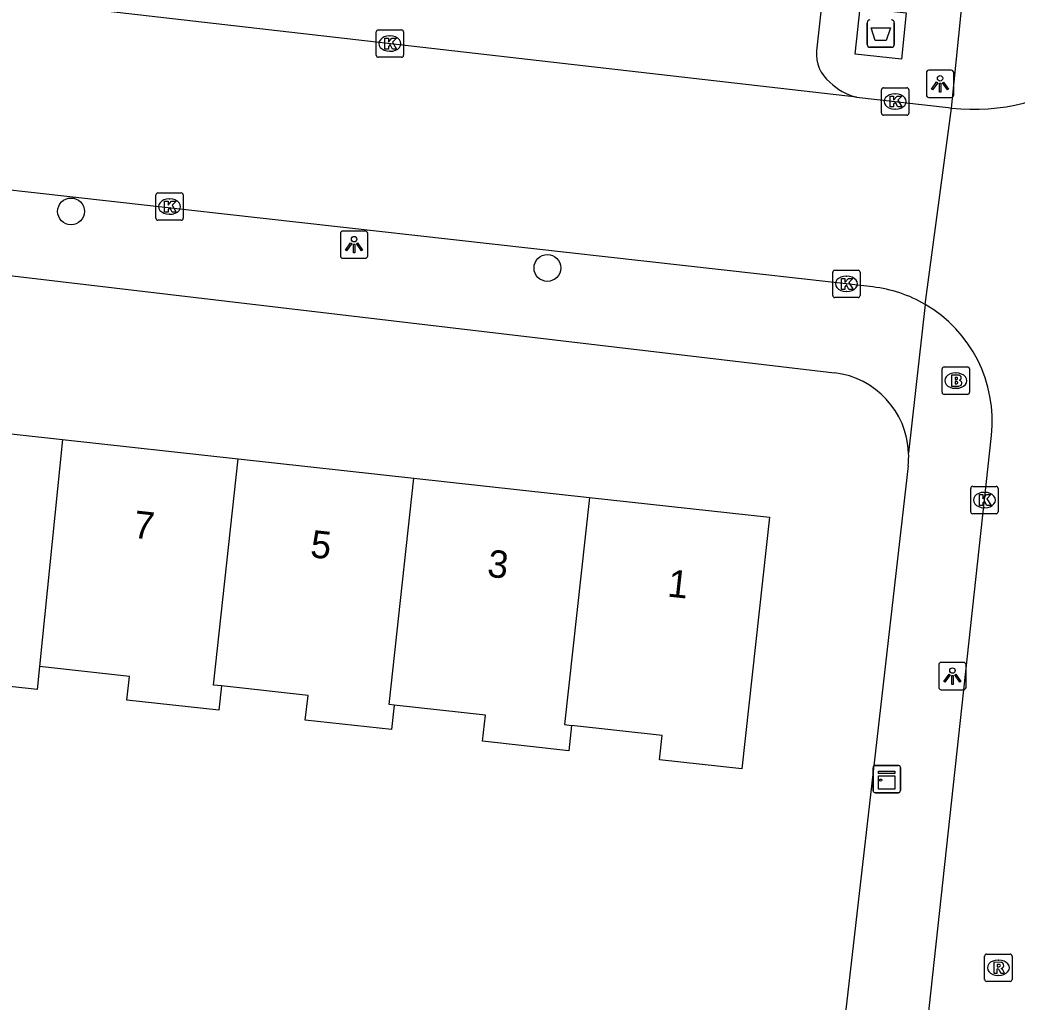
# Model space of a CAD drawing. Extents: x 162026 to 163499, y 387297 to 388169.
# Drawn here: x 162454.96 to 162491.37, y 387757.35 to 387793.2 of the extents above; entities that cross this region are included whole.
import ezdxf

# ---------------------------------------------------------------- set-up
doc = ezdxf.new("R2010")
doc.units = 0
for name, color, linetype in [('IMGEO_Afval_apart_plaats', 7, 'Continuous'), ('IMGEO_Boom', 7, 'Continuous'), ('IMGEO_Brandkraan', 7, 'Continuous'), ('IMGEO_Kast', 7, 'Continuous'), ('IMGEO_Kolk', 7, 'Continuous'), ('IMGEO_Lichtpunt', 7, 'Continuous'), ('IMGEO_Pand', 7, 'Continuous'), ('IMGEO_Pand_nummerreeks', 7, 'Continuous'), ('IMGEO_Rijbaan_lokaal_open', 7, 'Continuous'), ('IMGEO_Rioolput', 7, 'Continuous'), ('IMGEO_Voetpad_gesloten', 7, 'Continuous'), ('IMGEO_Voetpad_open', 7, 'Continuous')]:
    doc.layers.add(name, color=color, linetype=linetype)

msp = doc.modelspace()

# ---------------------------------------------------------------- linework, layer by layer
at = {"layer": 'IMGEO_Afval_apart_plaats'}
for p, q in [((162485.895, 387792.3), (162485.895, 387793.1)), ((162485.895, 387793.1), (162485.895, 387792.3)), ((162486.885, 387793.1), (162486.885, 387792.3)), ((162486.885, 387792.3), (162486.885, 387793.1)), ((162486.785, 387792.2), (162485.995, 387792.2)), ((162485.995, 387792.2), (162486.785, 387792.2))]:
    msp.add_line(p, q, dxfattribs=at)
msp.add_lwpolyline([(162486.038, 387792.914), (162486.742, 387792.914), (162486.593, 387792.444), (162486.187, 387792.444), (162486.038, 387792.914)], dxfattribs=at)
for centre, start, end in [((162485.995, 387793.1), 90, 180), ((162485.995, 387793.1), 90, 180), ((162486.785, 387793.1), 0, 90), ((162486.785, 387793.1), 360, 90), ((162485.995, 387792.3), 180, 270), ((162485.995, 387792.3), 180, 270), ((162486.785, 387792.3), 270, 0), ((162486.785, 387792.3), 270, 0)]:
    msp.add_arc(centre, 0.1, start, end, dxfattribs=at)
at = {"layer": 'IMGEO_Boom'}
for centre in [(162456.829, 387786.21), (162474.222, 387784.145)]:
    msp.add_circle(centre, 0.489, dxfattribs=at)
at = {"layer": 'IMGEO_Brandkraan'}
for p, q in [((162488.631, 387779.606), (162488.631, 387780.458)), ((162488.706, 387780.532), (162489.558, 387780.532)), ((162489.119, 387780.312), (162489.144, 387780.312)), ((162489.632, 387780.458), (162489.632, 387779.606)), ((162489.142, 387779.752), (162489.117, 387779.752)), ((162489.558, 387779.532), (162488.706, 387779.532))]:
    msp.add_line(p, q, dxfattribs=at)
for points in [[(162488.631, 387779.606), (162488.631, 387780.458)], [(162488.706, 387780.532), (162489.558, 387780.532)], [(162489.632, 387780.458), (162489.632, 387779.606)], [(162488.979, 387780.232), (162488.979, 387779.832), (162489.192, 387779.832)], [(162489.21, 387780.232), (162488.979, 387780.232)], [(162489.158, 387780.151), (162489.104, 387780.151), (162489.104, 387780.075)], [(162489.104, 387780.075), (162489.157, 387780.075)], [(162489.166, 387779.999), (162489.104, 387779.999), (162489.104, 387779.918)], [(162489.104, 387779.918), (162489.166, 387779.918)], [(162489.558, 387779.532), (162488.706, 387779.532)]]:
    msp.add_lwpolyline(points, dxfattribs=at)
for centre, radius, start, end in [((162488.708, 387780.456), 0.0765, 91.552, 178.448), ((162488.708, 387780.456), 0.0765, 91.552, 178.448), ((162489.556, 387780.456), 0.0765, 1.552, 88.448), ((162489.556, 387780.456), 0.0765, 1.552, 88.448), ((162489.159, 387780.113), 0.0379, 267.8285, 90.9355), ((162489.167, 387779.958), 0.0404, 269.8759, 90.5077), ((162489.214, 387780.087), 0.145, 59.4692, 91.5367), ((162489.239, 387780.134), 0.0922, 285.5137, 58.1501), ((162489.244, 387779.942), 0.105, 301.3115, 78.989), ((162488.708, 387779.608), 0.0765, 181.552, 268.448), ((162488.708, 387779.608), 0.0765, 181.552, 268.448), ((162489.198, 387780.083), 0.251, 268.6676, 293.5347), ((162489.556, 387779.608), 0.0765, 271.552, 358.448), ((162489.556, 387779.608), 0.0765, 271.552, 358.448)]:
    msp.add_arc(centre, radius, start, end, dxfattribs=at)
for centre, major_axis, ratio, start_param, end_param in [((162489.118, 387780.032), (-0.387, 0.002), 0.722429, 4.712389, 7.853982), ((162489.143, 387780.032), (-0.39, 0.002), 0.717154, 1.570796, 4.712389)]:
    msp.add_ellipse(centre, major_axis=major_axis, ratio=ratio, start_param=start_param, end_param=end_param, dxfattribs=at)
at = {"layer": 'IMGEO_Kast'}
for p, q in [((162486.109, 387765.063), (162486.109, 387765.904)), ((162486.109, 387765.904), (162486.109, 387765.063)), ((162486.184, 387765.988), (162487.025, 387765.988)), ((162487.025, 387765.988), (162486.184, 387765.988)), ((162487.109, 387765.913), (162487.109, 387765.072)), ((162487.109, 387765.072), (162487.109, 387765.913)), ((162487.034, 387764.988), (162486.193, 387764.988)), ((162486.193, 387764.988), (162487.034, 387764.988))]:
    msp.add_line(p, q, dxfattribs=at)
for points in [[(162486.304, 387765.778), (162486.904, 387765.778), (162486.904, 387765.693), (162486.304, 387765.693), (162486.304, 387765.778)], [(162486.304, 387765.603), (162486.904, 387765.603), (162486.904, 387765.114), (162486.304, 387765.114), (162486.304, 387765.603)]]:
    msp.add_lwpolyline(points, dxfattribs=at)
msp.add_circle((162486.388, 387765.452), 0.0377, dxfattribs=at)
for centre, start, end in [((162486.187, 387765.91), 92.4484, 184.2845), ((162486.187, 387765.91), 92.4484, 184.2845), ((162487.031, 387765.91), 2.4484, 94.2845), ((162487.031, 387765.91), 2.4484, 94.2845), ((162486.187, 387765.066), 182.4484, 274.2845), ((162486.187, 387765.066), 182.4484, 274.2845), ((162487.031, 387765.066), 272.4484, 4.2845), ((162487.031, 387765.066), 272.4484, 4.2845)]:
    msp.add_arc(centre, 0.0779, start, end, dxfattribs=at)
at = {"layer": 'IMGEO_Kolk'}
for p, q in [((162467.97, 387791.91), (162467.97, 387792.762)), ((162468.045, 387792.836), (162468.897, 387792.836)), ((162468.971, 387792.762), (162468.971, 387791.91)), ((162468.458, 387792.616), (162468.483, 387792.616)), ((162468.481, 387792.056), (162468.456, 387792.056)), ((162468.897, 387791.836), (162468.045, 387791.836)), ((162486.417, 387789.796), (162486.417, 387790.648)), ((162486.492, 387790.722), (162487.344, 387790.722)), ((162486.905, 387790.502), (162486.93, 387790.502)), ((162487.418, 387790.648), (162487.418, 387789.796)), ((162486.928, 387789.942), (162486.903, 387789.942)), ((162487.344, 387789.722), (162486.492, 387789.722)), ((162460.001, 387786.886), (162460.853, 387786.886)), ((162459.926, 387785.96), (162459.926, 387786.812)), ((162460.414, 387786.666), (162460.439, 387786.666)), ((162460.927, 387786.812), (162460.927, 387785.96)), ((162460.437, 387786.106), (162460.412, 387786.106)), ((162460.853, 387785.886), (162460.001, 387785.886)), ((162484.638, 387783.139), (162484.638, 387783.991)), ((162484.713, 387784.065), (162485.565, 387784.065)), ((162485.639, 387783.991), (162485.639, 387783.139)), ((162485.126, 387783.845), (162485.151, 387783.845)), ((162485.149, 387783.285), (162485.124, 387783.285)), ((162485.565, 387783.065), (162484.713, 387783.065)), ((162489.675, 387775.248), (162489.675, 387776.1)), ((162489.75, 387776.174), (162490.602, 387776.174)), ((162490.163, 387775.954), (162490.188, 387775.954)), ((162490.676, 387776.1), (162490.676, 387775.248)), ((162490.602, 387775.174), (162489.75, 387775.174)), ((162490.186, 387775.394), (162490.161, 387775.394))]:
    msp.add_line(p, q, dxfattribs=at)
for points in [[(162467.97, 387791.91), (162467.97, 387792.762)], [(162468.045, 387792.836), (162468.897, 387792.836)], [(162468.971, 387792.762), (162468.971, 387791.91)], [(162468.291, 387792.536), (162468.414, 387792.536), (162468.414, 387792.385), (162468.544, 387792.536), (162468.708, 387792.536), (162468.562, 387792.385), (162468.715, 387792.136), (162468.563, 387792.136), (162468.478, 387792.3), (162468.414, 387792.233), (162468.414, 387792.136), (162468.291, 387792.136), (162468.291, 387792.536)], [(162468.897, 387791.836), (162468.045, 387791.836)], [(162486.417, 387789.796), (162486.417, 387790.648)], [(162486.492, 387790.722), (162487.344, 387790.722)], [(162487.418, 387790.648), (162487.418, 387789.796)], [(162486.738, 387790.422), (162486.861, 387790.422), (162486.861, 387790.271), (162486.991, 387790.422), (162487.155, 387790.422), (162487.009, 387790.271), (162487.162, 387790.022), (162487.01, 387790.022), (162486.925, 387790.186), (162486.861, 387790.119), (162486.861, 387790.022), (162486.738, 387790.022), (162486.738, 387790.422)], [(162487.344, 387789.722), (162486.492, 387789.722)], [(162460.001, 387786.886), (162460.853, 387786.886)], [(162459.926, 387785.96), (162459.926, 387786.812)], [(162460.247, 387786.586), (162460.37, 387786.586), (162460.37, 387786.435), (162460.5, 387786.586), (162460.664, 387786.586), (162460.518, 387786.435), (162460.671, 387786.186), (162460.519, 387786.186), (162460.434, 387786.35), (162460.37, 387786.283), (162460.37, 387786.186), (162460.247, 387786.186), (162460.247, 387786.586)], [(162460.927, 387786.812), (162460.927, 387785.96)], [(162460.853, 387785.886), (162460.001, 387785.886)], [(162484.638, 387783.139), (162484.638, 387783.991)], [(162484.713, 387784.065), (162485.565, 387784.065)], [(162485.639, 387783.991), (162485.639, 387783.139)], [(162484.959, 387783.765), (162485.082, 387783.765), (162485.082, 387783.614), (162485.212, 387783.765), (162485.376, 387783.765), (162485.23, 387783.614), (162485.383, 387783.365), (162485.231, 387783.365), (162485.146, 387783.529), (162485.082, 387783.462), (162485.082, 387783.365), (162484.959, 387783.365), (162484.959, 387783.765)], [(162485.565, 387783.065), (162484.713, 387783.065)], [(162489.675, 387775.248), (162489.675, 387776.1)], [(162489.75, 387776.174), (162490.602, 387776.174)], [(162490.676, 387776.1), (162490.676, 387775.248)], [(162489.996, 387775.874), (162490.119, 387775.874), (162490.119, 387775.723), (162490.249, 387775.874), (162490.413, 387775.874), (162490.267, 387775.723), (162490.42, 387775.474), (162490.268, 387775.474), (162490.183, 387775.638), (162490.119, 387775.571), (162490.119, 387775.474), (162489.996, 387775.474), (162489.996, 387775.874)], [(162490.602, 387775.174), (162489.75, 387775.174)]]:
    msp.add_lwpolyline(points, dxfattribs=at)
for centre, start, end in [((162468.047, 387792.76), 91.552, 178.448), ((162468.047, 387792.76), 91.552, 178.448), ((162468.895, 387792.76), 1.552, 88.448), ((162468.895, 387792.76), 1.552, 88.448), ((162468.047, 387791.912), 181.552, 268.448), ((162468.047, 387791.912), 181.552, 268.448), ((162468.895, 387791.912), 271.552, 358.448), ((162468.895, 387791.912), 271.552, 358.448), ((162486.494, 387790.646), 91.552, 178.448), ((162486.494, 387790.646), 91.552, 178.448), ((162487.342, 387790.646), 1.552, 88.448), ((162487.342, 387790.646), 1.552, 88.448), ((162486.494, 387789.798), 181.552, 268.448), ((162486.494, 387789.798), 181.552, 268.448), ((162487.342, 387789.798), 271.552, 358.448), ((162487.342, 387789.798), 271.552, 358.448), ((162460.003, 387786.81), 91.552, 178.448), ((162460.003, 387786.81), 91.552, 178.448), ((162460.851, 387786.81), 1.552, 88.448), ((162460.851, 387786.81), 1.552, 88.448), ((162460.003, 387785.962), 181.552, 268.448), ((162460.003, 387785.962), 181.552, 268.448), ((162460.851, 387785.962), 271.552, 358.448), ((162460.851, 387785.962), 271.552, 358.448), ((162484.715, 387783.989), 91.552, 178.448), ((162484.715, 387783.989), 91.552, 178.448), ((162485.563, 387783.989), 1.552, 88.448), ((162485.563, 387783.989), 1.552, 88.448), ((162484.715, 387783.141), 181.552, 268.448), ((162484.715, 387783.141), 181.552, 268.448), ((162485.563, 387783.141), 271.552, 358.448), ((162485.563, 387783.141), 271.552, 358.448), ((162489.752, 387776.098), 91.552, 178.448), ((162489.752, 387776.098), 91.552, 178.448), ((162490.6, 387776.098), 1.552, 88.448), ((162490.6, 387776.098), 1.552, 88.448), ((162489.752, 387775.25), 181.552, 268.448), ((162489.752, 387775.25), 181.552, 268.448), ((162490.6, 387775.25), 271.552, 358.448), ((162490.6, 387775.25), 271.552, 358.448)]:
    msp.add_arc(centre, 0.0765, start, end, dxfattribs=at)
for centre, major_axis, ratio, start_param, end_param in [((162468.457, 387792.336), (-0.387, 0.002), 0.722429, 4.712389, 7.853982), ((162468.482, 387792.336), (-0.39, 0.002), 0.717154, 1.570796, 4.712389), ((162486.904, 387790.222), (-0.387, 0.002), 0.722429, 4.712389, 7.853982), ((162486.929, 387790.222), (-0.39, 0.002), 0.717154, 1.570796, 4.712389), ((162460.413, 387786.386), (-0.387, 0.002), 0.722429, 4.712389, 7.853982), ((162460.438, 387786.386), (-0.39, 0.002), 0.717154, 1.570796, 4.712389), ((162485.125, 387783.565), (-0.387, 0.002), 0.722429, 4.712389, 7.853982), ((162485.15, 387783.565), (-0.39, 0.002), 0.717154, 1.570796, 4.712389), ((162490.162, 387775.674), (-0.387, 0.002), 0.722429, 4.712389, 7.853982), ((162490.187, 387775.674), (-0.39, 0.002), 0.717154, 1.570796, 4.712389)]:
    msp.add_ellipse(centre, major_axis=major_axis, ratio=ratio, start_param=start_param, end_param=end_param, dxfattribs=at)
at = {"layer": 'IMGEO_Lichtpunt'}
for p, q in [((162488.058, 387791.271), (162488.058, 387790.464)), ((162488.058, 387791.271), (162488.058, 387790.464)), ((162488.96, 387791.366), (162488.152, 387791.366)), ((162488.96, 387791.366), (162488.152, 387791.366)), ((162489.054, 387790.464), (162489.054, 387791.271)), ((162489.054, 387790.464), (162489.054, 387791.271)), ((162488.152, 387790.37), (162488.96, 387790.37)), ((162488.152, 387790.37), (162488.96, 387790.37)), ((162466.664, 387785.399), (162466.664, 387784.592)), ((162466.664, 387785.399), (162466.664, 387784.592)), ((162467.566, 387785.494), (162466.758, 387785.494)), ((162467.566, 387785.494), (162466.758, 387785.494)), ((162467.66, 387784.592), (162467.66, 387785.399)), ((162467.66, 387784.592), (162467.66, 387785.399)), ((162466.758, 387784.498), (162467.566, 387784.498)), ((162466.758, 387784.498), (162467.566, 387784.498)), ((162489.411, 387769.747), (162488.603, 387769.747)), ((162489.411, 387769.747), (162488.603, 387769.747)), ((162488.509, 387769.652), (162488.509, 387768.845)), ((162488.509, 387769.652), (162488.509, 387768.845)), ((162489.505, 387768.845), (162489.505, 387769.652)), ((162489.505, 387768.845), (162489.505, 387769.652)), ((162488.603, 387768.751), (162489.411, 387768.751)), ((162488.603, 387768.751), (162489.411, 387768.751))]:
    msp.add_line(p, q, dxfattribs=at)
for points in [[(162488.432, 387790.935), (162488.471, 387790.907), (162488.283, 387790.645), (162488.245, 387790.672), (162488.432, 387790.935)], [(162488.534, 387790.887), (162488.581, 387790.887), (162488.581, 387790.565), (162488.534, 387790.565), (162488.534, 387790.887)], [(162488.644, 387790.907), (162488.682, 387790.934), (162488.869, 387790.672), (162488.83, 387790.644), (162488.644, 387790.907)], [(162467.038, 387785.063), (162467.077, 387785.035), (162466.889, 387784.773), (162466.851, 387784.8), (162467.038, 387785.063)], [(162467.14, 387785.015), (162467.187, 387785.015), (162467.187, 387784.693), (162467.14, 387784.693), (162467.14, 387785.015)], [(162467.25, 387785.035), (162467.288, 387785.062), (162467.475, 387784.8), (162467.436, 387784.772), (162467.25, 387785.035)], [(162488.883, 387769.316), (162488.922, 387769.288), (162488.734, 387769.026), (162488.696, 387769.053), (162488.883, 387769.316)], [(162488.985, 387769.268), (162489.032, 387769.268), (162489.032, 387768.946), (162488.985, 387768.946), (162488.985, 387769.268)], [(162489.095, 387769.288), (162489.133, 387769.315), (162489.32, 387769.053), (162489.281, 387769.025), (162489.095, 387769.288)]]:
    msp.add_lwpolyline(points, dxfattribs=at)
for centre in [(162488.557, 387791.069), (162467.163, 387785.197), (162489.008, 387769.45)]:
    msp.add_circle(centre, 0.0994, dxfattribs=at)
for centre, start, end in [((162488.152, 387791.271), 90, 180), ((162488.152, 387791.271), 90, 180), ((162488.96, 387791.271), 0, 90), ((162488.96, 387791.271), 0, 90), ((162488.152, 387790.464), 180, 270), ((162488.152, 387790.464), 180, 270), ((162488.96, 387790.464), 270, 0), ((162488.96, 387790.464), 270, 360), ((162466.758, 387785.399), 90, 180), ((162466.758, 387785.399), 90, 180), ((162467.566, 387785.399), 0, 90), ((162467.566, 387785.399), 0, 90), ((162466.758, 387784.592), 180, 270), ((162466.758, 387784.592), 180, 270), ((162467.566, 387784.592), 270, 0), ((162467.566, 387784.592), 270, 360), ((162488.603, 387769.652), 90, 180), ((162488.603, 387769.652), 90, 180), ((162489.411, 387769.652), 0, 90), ((162489.411, 387769.652), 0, 90), ((162488.603, 387768.845), 180, 270), ((162488.603, 387768.845), 180, 270), ((162489.411, 387768.845), 270, 0), ((162489.411, 387768.845), 270, 360)]:
    msp.add_arc(centre, 0.0946, start, end, dxfattribs=at)
at = {"layer": 'IMGEO_Pand'}
for points in [[(162450.108, 387778.587), (162456.521, 387777.882)], [(162456.521, 387777.882), (162455.683, 387769.595)], [(162456.521, 387777.882), (162462.935, 387777.176)], [(162462.321, 387768.89), (162462.027, 387768.922), (162462.935, 387777.176)], [(162462.935, 387777.176), (162469.348, 387776.471)], [(162468.628, 387768.19), (162468.439, 387768.211), (162469.348, 387776.471)], [(162469.348, 387776.471), (162475.761, 387775.765)], [(162475.761, 387775.765), (162474.849, 387767.476), (162475.102, 387767.448)], [(162475.761, 387775.765), (162482.326, 387775.043), (162481.314, 387765.856), (162478.312, 387766.186), (162478.411, 387767.084), (162475.102, 387767.448)], [(162455.683, 387769.595), (162455.59, 387768.756), (162452.477, 387769.098), (162452.578, 387770.016), (162449.373, 387770.369)], [(162462.321, 387768.89), (162462.223, 387768.001), (162458.866, 387768.371), (162458.961, 387769.234), (162455.683, 387769.595)], [(162468.628, 387768.19), (162468.529, 387767.292), (162465.383, 387767.638), (162465.482, 387768.542), (162462.321, 387768.89)], [(162475.102, 387767.448), (162475, 387766.523), (162471.855, 387766.869), (162471.96, 387767.824), (162468.628, 387768.19)]]:
    msp.add_lwpolyline(points, dxfattribs=at)
at = {"layer": 'IMGEO_Rijbaan_lokaal_open'}
for points in [[(162485.508, 387790.382), (162447.347, 387794.755), (162443.597, 387795.248)], [(162485.508, 387790.382), (162488.847, 387789.999), (162488.971, 387789.985)], [(162488.017, 387782.814), (162488.971, 387789.985)], [(162486.102, 387783.454), (162444.4, 387788.13), (162443.286, 387788.255), (162438.109, 387788.995)], [(162484.548, 387725.474), (162486.537, 387742.661), (162487.386, 387750), (162487.406, 387750.172), (162490.431, 387778.03)]]:
    msp.add_lwpolyline(points, dxfattribs=at)
for centre, radius, start, end in [((162489.798, 387797.186), 7.249, 263.4469, 346.205), ((162485.531, 387778.559), 4.928, 59.6993, 83.3411), ((162485.532, 387778.559), 4.928, 353.8392, 59.7117)]:
    msp.add_arc(centre, radius, start, end, dxfattribs=at)
at = {"layer": 'IMGEO_Rioolput'}
for p, q in [((162490.185, 387758.174), (162490.185, 387759.026)), ((162490.26, 387759.1), (162491.112, 387759.1)), ((162490.673, 387758.88), (162490.698, 387758.88)), ((162491.186, 387759.026), (162491.186, 387758.174)), ((162491.112, 387758.1), (162490.26, 387758.1)), ((162490.696, 387758.32), (162490.671, 387758.32))]:
    msp.add_line(p, q, dxfattribs=at)
for points in [[(162490.185, 387758.174), (162490.185, 387759.026)], [(162490.26, 387759.1), (162491.112, 387759.1)], [(162490.774, 387758.798), (162490.522, 387758.8), (162490.522, 387758.4)], [(162491.186, 387759.026), (162491.186, 387758.174)], [(162490.522, 387758.4), (162490.646, 387758.4), (162490.646, 387758.562), (162490.657, 387758.562)], [(162490.7, 387758.719), (162490.646, 387758.719), (162490.646, 387758.638)], [(162490.646, 387758.638), (162490.698, 387758.638)], [(162490.704, 387758.533), (162490.775, 387758.4), (162490.915, 387758.4), (162490.85, 387758.526)], [(162491.112, 387758.1), (162490.26, 387758.1)]]:
    msp.add_lwpolyline(points, dxfattribs=at)
for centre, radius, start, end in [((162490.262, 387759.024), 0.0765, 91.552, 178.448), ((162490.262, 387759.024), 0.0765, 91.552, 178.448), ((162490.773, 387758.688), 0.109, 350.3612, 89.416), ((162491.11, 387759.024), 0.0765, 1.552, 88.448), ((162491.11, 387759.024), 0.0765, 1.552, 88.448), ((162490.656, 387758.509), 0.0533, 26.0293, 88.6989), ((162490.682, 387758.827), 0.19, 274.7715, 282.9687), ((162490.706, 387758.623), 0.0964, 77.0061, 93.1865), ((162490.72, 387758.68), 0.0378, 276.6634, 79.6772), ((162490.771, 387758.688), 0.112, 277.5842, 350.9817), ((162490.755, 387758.473), 0.108, 29.5134, 73.7905), ((162490.262, 387758.176), 0.0765, 181.552, 268.448), ((162490.262, 387758.176), 0.0765, 181.552, 268.448), ((162491.11, 387758.176), 0.0765, 271.552, 358.448), ((162491.11, 387758.176), 0.0765, 271.552, 358.448)]:
    msp.add_arc(centre, radius, start, end, dxfattribs=at)
for centre, major_axis, ratio, start_param, end_param in [((162490.672, 387758.6), (-0.387, 0.002), 0.722429, 4.712389, 7.853982), ((162490.697, 387758.6), (-0.39, 0.002), 0.717154, 1.570796, 4.712389)]:
    msp.add_ellipse(centre, major_axis=major_axis, ratio=ratio, start_param=start_param, end_param=end_param, dxfattribs=at)
at = {"layer": 'IMGEO_Voetpad_gesloten'}
msp.add_lwpolyline([(162487.325, 387793.455), (162487.144, 387791.764), (162485.455, 387791.945), (162485.636, 387793.636), (162487.325, 387793.455)], dxfattribs=at)
at = {"layer": 'IMGEO_Voetpad_open'}
for points in [[(162302.745, 387811.357), (162304.731, 387812.656), (162306.963, 387812.388), (162360.929, 387806.153), (162438.185, 387785.808), (162484.708, 387780.319)], [(162488.971, 387789.985), (162489.932, 387799.465)], [(162484.365, 387794.942), (162484.048, 387792.074)], [(162488.017, 387782.814), (162487.409, 387777.402)], [(162487.392, 387776.92), (162486.062, 387765.339), (162484.018, 387747.533)]]:
    msp.add_lwpolyline(points, dxfattribs=at)
for centre, radius, start, end in [((162485.372, 387791.956), 1.329, 174.9217, 230.9815), ((162485.997, 387792.404), 2.08, 225.3543, 256.4066), ((162484.336, 387777.266), 3.076, 2.5424, 83.054), ((162484.345, 387777.269), 3.067, 353.4709, 2.4892)]:
    msp.add_arc(centre, radius, start, end, dxfattribs=at)

# ---------------------------------------------------------------- texts
at = {"layer": 'IMGEO_Pand_nummerreeks'}
for s, p in [('7', (162459.073, 387774.301)), ('5', (162465.536, 387773.59)), ('3', (162471.999, 387772.879)), ('1', (162478.575, 387772.156))]:
    msp.add_text(s, height=1, rotation=353.7219, dxfattribs=at).set_placement(p)

doc.saveas('drawing.dxf')
